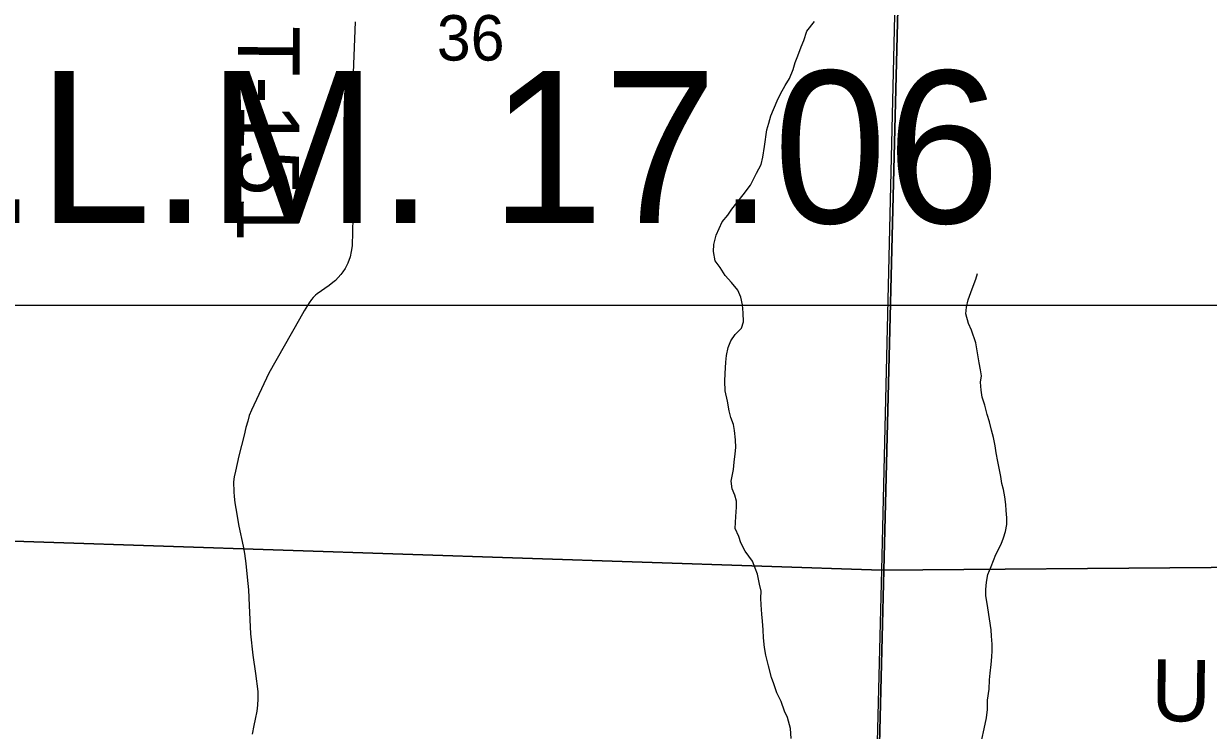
# Model space of a CAD drawing. Extents: x 0 to 34, y 0 to 22.
# Drawn here: x 15.702 to 16.791, y 17.764 to 18.414 of the extents above; entities that cross this region are included whole.
import ezdxf

# ---------------------------------------------------------------- set-up
doc = ezdxf.new("R2010")
doc.units = 0
for name, color, linetype in [('GM_X_Corporation', 7, 'Continuous'), ('GM_X_Minor_River', 7, 'Continuous'), ('GM_X_Section_Text', 7, 'Continuous'), ('GM_X_Township_Road', 7, 'Continuous'), ('GM_X_Township_Road_Text', 7, 'Continuous'), ('SH_Text', 7, 'Continuous')]:
    doc.layers.add(name, color=color, linetype=linetype)

msp = doc.modelspace()

# ---------------------------------------------------------------- linework, layer by layer
at = {"layer": 'GM_X_Corporation'}
msp.add_lwpolyline([(13.2742, 17.4966), (14.0954, 17.4811), (14.726, 17.4654), (14.7561, 17.4645), (15.8426, 17.4278), (15.8844, 17.4269), (16.4807, 17.4161), (16.4886, 17.7392), (16.5168, 18.8707), (16.5174, 18.8935), (16.5475, 18.8929), (16.752, 18.8891), (16.7532, 19.0614), (16.7547, 19.2837), (16.7652, 20.328), (16.7661, 20.4), (11.5001, 20.4)], dxfattribs=at)
for points in [[(17.4, 16.913), (17.4, 20.4), (16.7661, 20.4), (16.7652, 20.328), (16.7547, 19.2837), (16.7532, 19.0614), (16.752, 18.8891), (16.5475, 18.8929), (16.5174, 18.8935), (16.5168, 18.8707), (16.4886, 17.7392), (16.4807, 17.4161), (16.4704, 17.0104), (16.4703, 17.0036), (16.4689, 16.9245), (16.5516, 16.9243)], [(15.5197, 18.9088), (16.5138, 18.8938), (16.4906, 17.9114), (15.5004, 17.9447)], [(17.4, 17.9189), (17.4, 18.8808), (16.7485, 18.8896), (16.5138, 18.8938), (16.4906, 17.9114)], [(15.5004, 17.9447), (16.4906, 17.9114), (16.466, 16.9263), (16.466, 16.9214), (15.4816, 16.9282)], [(17.4, 16.9134), (17.4, 17.9189), (16.4906, 17.9114), (16.466, 16.9263)]]:
    msp.add_lwpolyline(points, close=True, dxfattribs=at)
at = {"layer": 'GM_X_Minor_River'}
for points in [[(16.4077, 17.7567), (16.4072, 17.7658), (16.4044, 17.776), (16.4016, 17.7816), (16.3984, 17.7907), (16.3945, 17.7986), (16.3917, 17.8069), (16.3897, 17.8126), (16.3869, 17.8235), (16.3844, 17.8334), (16.3832, 17.8402), (16.3823, 17.8493), (16.3818, 17.8565), (16.3812, 17.8645), (16.3808, 17.8709), (16.3802, 17.8796), (16.3798, 17.8857), (16.38, 17.8922), (16.3784, 17.8986), (16.3767, 17.9077), (16.3747, 17.9133), (16.372, 17.9198), (16.3654, 17.9288), (16.3614, 17.9367), (16.3595, 17.9423), (16.3563, 17.9499), (16.3569, 17.9609), (16.3575, 17.9693), (16.3574, 17.975), (16.3558, 17.9806), (16.3534, 17.9863), (16.3525, 17.9935), (16.3546, 18.0042), (16.3553, 18.011), (16.3563, 18.0186), (16.3569, 18.0243), (16.3564, 18.0315), (16.3555, 18.0399), (16.3547, 18.0456), (16.3523, 18.052), (16.3507, 18.058), (16.349, 18.0671), (16.3469, 18.0766), (16.3468, 18.0853), (16.347, 18.0925), (16.3476, 18.1028), (16.3483, 18.1089), (16.3497, 18.1165), (16.3522, 18.1226), (16.3563, 18.1284), (16.3619, 18.1342), (16.3637, 18.1399), (16.3635, 18.1483), (16.363, 18.1555), (16.3614, 18.1627), (16.3586, 18.1691), (16.3528, 18.1762), (16.347, 18.1826), (16.3424, 18.1901), (16.3377, 18.1961), (16.3364, 18.2048), (16.3367, 18.2113), (16.3388, 18.2197), (16.3443, 18.2319), (16.3495, 18.2381), (16.3532, 18.2438), (16.3576, 18.2496), (16.3636, 18.2569), (16.3703, 18.2658), (16.3758, 18.2769), (16.3802, 18.2849), (16.3816, 18.2914), (16.3833, 18.3013), (16.3853, 18.3166), (16.3871, 18.3227), (16.3889, 18.3295), (16.3947, 18.3433), (16.398, 18.3498), (16.4021, 18.3575), (16.4061, 18.364), (16.4094, 18.3721), (16.4112, 18.3786), (16.4137, 18.3847), (16.417, 18.3931), (16.4192, 18.3988), (16.422, 18.4076), (16.4291, 18.4165)], [(16.5829, 17.7555), (16.585, 17.7654), (16.5871, 17.7757), (16.5881, 17.7833), (16.5883, 17.7917), (16.5896, 17.802), (16.5899, 17.8107), (16.5905, 17.8168), (16.5915, 17.8248), (16.5922, 17.8316), (16.5925, 17.8373), (16.5924, 17.8434), (16.5918, 17.8506), (16.5914, 17.8567), (16.5901, 17.8666), (16.5884, 17.8768), (16.5867, 17.8882), (16.5866, 17.8938), (16.5872, 17.9003), (16.5886, 17.9076), (16.5915, 17.9148), (16.5959, 17.9259), (16.6006, 17.9355), (16.6028, 17.9412), (16.6046, 17.947), (16.606, 17.9534), (16.6059, 17.9595), (16.6054, 17.9663), (16.6049, 17.972), (16.6041, 17.9789), (16.6028, 17.9857), (16.6012, 17.9913), (16.6003, 17.9978), (16.5978, 18.0114), (16.5962, 18.0194), (16.5953, 18.0258), (16.5937, 18.0334), (16.5917, 18.0402), (16.59, 18.0481), (16.588, 18.0546), (16.5856, 18.0632), (16.5832, 18.0708), (16.5823, 18.0772), (16.5818, 18.0845), (16.5825, 18.0902), (16.5816, 18.0958), (16.5804, 18.1023), (16.5791, 18.1114), (16.5774, 18.1208), (16.5734, 18.1322), (16.5707, 18.1386), (16.5682, 18.1473), (16.5689, 18.1534), (16.5703, 18.1602), (16.5728, 18.1671), (16.575, 18.1728), (16.5775, 18.1793), (16.5791, 18.1844)]]:
    msp.add_lwpolyline(points, dxfattribs=at)
at = {"layer": 'GM_X_Township_Road'}
msp.add_lwpolyline([(16.0068, 18.416), (16.0043, 18.3535), (16.0042, 18.3477), (16.0043, 18.3263), (16.0044, 18.32), (16.0045, 18.311), (16.0044, 18.2829), (16.0043, 18.2728), (16.0044, 18.2535), (16.0045, 18.2439), (16.0046, 18.2358), (16.0042, 18.2098), (16.0033, 18.2046), (16.0021, 18.1999), (16.0001, 18.194), (15.9989, 18.1915), (15.9976, 18.189), (15.9956, 18.186), (15.9937, 18.1836), (15.9913, 18.1808), (15.9886, 18.1781), (15.9863, 18.1761), (15.9829, 18.1735), (15.972, 18.1659), (15.9703, 18.1644), (15.9683, 18.1624), (15.9666, 18.1604), (15.9645, 18.1575), (15.9599, 18.1502), (15.9555, 18.1423), (15.9276, 18.0927), (15.9116, 18.0588), (15.9095, 18.0538), (15.908, 18.0486), (15.9064, 18.0429), (15.9047, 18.0357), (15.9, 18.0168), (15.8967, 18.0027), (15.8955, 17.9973), (15.8949, 17.9927), (15.8952, 17.9837), (15.8956, 17.9792), (15.8962, 17.9734), (15.897, 17.9681), (15.9, 17.9521), (15.904, 17.9335), (15.9052, 17.9267), (15.9062, 17.9176), (15.9076, 17.9051), (15.9089, 17.8933), (15.9095, 17.879), (15.9107, 17.8528), (15.9126, 17.8332), (15.9151, 17.8163), (15.9172, 17.7999), (15.9174, 17.7932), (15.9171, 17.7873), (15.9163, 17.7816), (15.9149, 17.7745), (15.9136, 17.7686), (15.912, 17.7604)], dxfattribs=at)
at = {"layer": 'SH_Text'}
msp.add_lwpolyline([(15.4984, 18.8798), (17.1957, 18.8798), (17.1957, 18.1549), (15.4984, 18.1549)], close=True, dxfattribs=at)

# ---------------------------------------------------------------- texts
at = {"layer": 'GM_X_Section_Text'}
msp.add_text('36', height=0.04186, rotation=0, dxfattribs=at).set_placement((16.0819, 18.3804))
at = {"layer": 'GM_X_Township_Road_Text'}
for s, height, rotation, p in [('T-151', 0.05682, 269.7193, (15.8991, 18.4125)), ('U', 0.0568, 359.2532, (16.7384, 17.7727))]:
    msp.add_text(s, height=height, rotation=rotation, dxfattribs=at).set_placement(p)
at = {"layer": 'SH_Text'}
msp.add_text('S.L.M. 17.06', height=0.14, dxfattribs=at).set_placement((15.5382, 18.2309))

doc.saveas('drawing.dxf')
